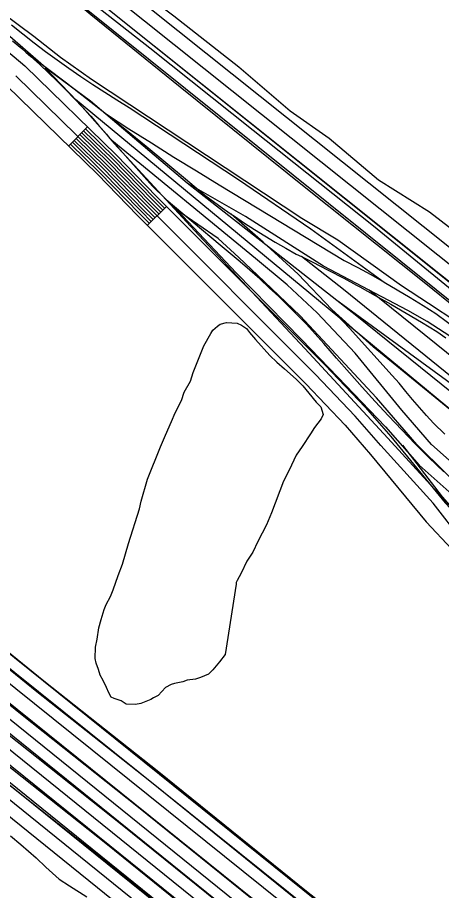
# Model space of a CAD drawing. Extents: x 3297753 to 3335611, y 652252 to 677623.
# Drawn here: x 3307525 to 3307998, y 666790 to 667766 of the extents above; entities that cross this region are included whole.
import ezdxf

# ---------------------------------------------------------------- set-up
doc = ezdxf.new("R2010")
doc.units = 0
for name, color, linetype in [('V-RAIL-TRAK', 7, 'Continuous'), ('V-ROAD-CNTR', 7, 'Continuous'), ('V-SITE-VEGE', 7, 'Continuous'), ('V-TOPO-SHOR', 7, 'Continuous')]:
    doc.layers.add(name, color=color, linetype=linetype)

msp = doc.modelspace()

# ---------------------------------------------------------------- linework, layer by layer
at = {"layer": 'V-RAIL-TRAK'}
for points in [[(3308487.6, 667079.88), (3308325.09, 667206.48), (3308197.1, 667309.17), (3308050.59, 667427.14), (3307921.78, 667532.67), (3307787.42, 667639.37), (3307672.35, 667731.32), (3307557.4, 667821.77), (3307548.01, 667828.43), (3307538.5, 667834.92), (3307528.88, 667841.24), (3307519.15, 667847.39)], [(3307522.76, 667831.18), (3307532.52, 667824.93), (3307542.17, 667818.52), (3307551.7, 667811.93), (3307561.12, 667805.18), (3307570.42, 667798.26), (3307579.59, 667791.19), (3307588.64, 667783.95), (3307597.56, 667776.55), (3307606.35, 667769), (3307706.27, 667688.07), (3307844.65, 667576.99), (3307980.34, 667468.37), (3308112.82, 667361.28), (3308250.76, 667250.68), (3308373.27, 667151.03), (3308471.89, 667072.5)], [(3307517.94, 667757.21), (3307530.48, 667747.21), (3307543.16, 667737.37), (3307555.97, 667727.71), (3307568.91, 667718.23), (3307581.98, 667708.93), (3307595.18, 667699.8), (3307608.5, 667690.86), (3307621.94, 667682.1), (3307635.5, 667673.53), (3307649.18, 667665.14)], [(3307519.1, 667739.62), (3307529.36, 667730.9), (3307533.86, 667726.95), (3307539.49, 667722.02), (3307549.48, 667712.98), (3307559.32, 667703.79), (3307569.01, 667694.43), (3307578.55, 667684.92), (3307587.94, 667675.26), (3307597.17, 667665.46), (3307606.25, 667655.51), (3307615.16, 667645.41), (3307623.92, 667635.17), (3307625.95, 667632.71), (3307632.51, 667624.8), (3307690.54, 667561.92), (3307726.85, 667522.6), (3307845.4, 667395.99), (3307937.92, 667295.7), (3307954.05, 667278.22), (3308033.66, 667191.2)], [(3307533.86, 667726.95), (3307556.6, 667709.85), (3307579.22, 667692.57), (3307601.7, 667675.13), (3307624.05, 667657.52), (3307646.26, 667639.74), (3307668.35, 667621.79), (3307690.29, 667603.68), (3307712.11, 667585.41), (3307733.78, 667566.97), (3307744.63, 667558.97), (3307755.6, 667551.14), (3307762.95, 667546.07), (3307766.71, 667543.49), (3307777.93, 667536.01), (3307789.27, 667528.72), (3307800.72, 667521.61), (3307812.29, 667514.68), (3307823.97, 667507.94), (3307835.75, 667501.39), (3307841.5, 667498.54), (3307853.58, 667492.55), (3307871.31, 667483.51), (3307888.95, 667474.27), (3307902.95, 667466.73), (3307906.47, 667464.84), (3307923.9, 667455.21), (3307941.21, 667445.39), (3307958.41, 667435.38), (3307975.5, 667425.18), (3307992.48, 667414.79), (3308002.54, 667407.95)], [(3307649.18, 667665.14), (3307771.1, 667584.69), (3307851.99, 667529.35), (3307933.83, 667470.04)], [(3307624.05, 667657.52), (3307648.97, 667641.4), (3307674, 667625.47), (3307699.15, 667609.72), (3307724.41, 667594.15), (3307749.79, 667578.76), (3307889.29, 667494.3), (3307904.25, 667486.43), (3307919.1, 667478.34), (3307933.83, 667470.04), (3307948.44, 667461.54), (3307962.93, 667452.83), (3307977.29, 667443.91), (3307991.52, 667434.79), (3308017.49, 667415.78), (3308043.33, 667396.6), (3308069.05, 667377.26), (3308146.4, 667315.53), (3308259.5, 667225.63), (3308440.69, 667076.26)], [(3308000.42, 667258.28), (3307983.77, 667274.12), (3307968.57, 667289.53), (3307953.53, 667305.09), (3307938.64, 667320.81), (3307923.92, 667336.67), (3307909.35, 667352.69), (3307894.96, 667368.85), (3307880.72, 667385.16), (3307866.65, 667401.6), (3307856.88, 667412.35), (3307846.94, 667422.95), (3307836.84, 667433.4), (3307826.59, 667443.69), (3307816.18, 667453.83), (3307805.62, 667463.81), (3307794.92, 667473.63), (3307784.06, 667483.29), (3307773.07, 667492.78), (3307761.93, 667502.11), (3307750.65, 667511.27), (3307690.54, 667561.92)], [(3308001.35, 667300.09), (3307989.01, 667312.45), (3307980.95, 667321.06), (3307973.08, 667329.84), (3307965.41, 667338.79), (3307957.93, 667347.9), (3307950.65, 667357.18), (3307942.78, 667365.88), (3307895.12, 667418.56), (3307875.47, 667439.26), (3307837.96, 667478.82), (3307816.05, 667498.87), (3307798.64, 667514.79), (3307762.95, 667546.07)], [(3308200.23, 667209.25), (3308062.58, 667320.68), (3307956.99, 667406.41), (3307888.45, 667461.58), (3307841.5, 667498.54)], [(3308182.56, 667187.14), (3308041.62, 667299.62), (3307921.64, 667397.67), (3307875.47, 667439.26)], [(3308665.07, 666109.98), (3308622.88, 666153.8), (3308612.76, 666164.39), (3308602.47, 666174.81), (3308592.02, 666185.07), (3308581.41, 666195.15), (3308570.64, 666205.07), (3308559.71, 666214.82), (3308548.62, 666224.38), (3308537.39, 666233.77), (3308526, 666242.98), (3308514.47, 666252), (3308405.71, 666340.66), (3308295.98, 666427.3), (3308185.69, 666517.94), (3308074.42, 666606.55), (3307959.04, 666701.13), (3307847.28, 666789.24), (3307682.13, 666922.7), (3307554.11, 667024.11), (3307483.98, 667080.74), (3307383.87, 667162), (3307243.64, 667273.76), (3307192.07, 667316.27)], [(3308527.44, 666223.87), (3308518.18, 666231.36), (3308506.65, 666240.38), (3308397.89, 666329.04), (3308288.16, 666415.67), (3308177.87, 666506.32), (3308066.6, 666594.93), (3307951.22, 666689.51), (3307839.46, 666777.62), (3307674.31, 666911.08), (3307546.28, 667012.48), (3307476.16, 667069.12), (3307376.04, 667150.38), (3307235.82, 667262.14), (3307183.81, 667305.01)], [(3308102.54, 666526.83), (3308050, 666568.68), (3307934.63, 666663.25), (3307822.87, 666751.36), (3307657.71, 666884.82), (3307529.69, 666986.23), (3307459.56, 667042.86), (3307359.45, 667124.12), (3307219.22, 667235.88), (3307170.04, 667276.42)], [(3308398.69, 666254.16), (3308365.12, 666281.53), (3308255.39, 666368.17), (3308145.1, 666458.81), (3308033.83, 666547.43), (3307918.45, 666642), (3307806.69, 666730.11), (3307641.54, 666863.57), (3307513.51, 666964.98), (3307443.39, 667021.61), (3307343.27, 667102.88), (3307203.05, 667214.63), (3307152.72, 667256.12)], [(3308155.57, 666414.25), (3308128.44, 666436.55), (3308017.17, 666525.17), (3307901.79, 666619.74), (3307790.03, 666707.86), (3307624.88, 666841.31), (3307496.86, 666942.72), (3307426.73, 666999.35), (3307326.62, 667080.62), (3307258.53, 667134.88)], [(3308143.6, 666403.6), (3308117.11, 666425.38), (3308005.84, 666513.99), (3307890.47, 666608.57), (3307778.7, 666696.68), (3307613.55, 666830.14), (3307485.53, 666931.55), (3307415.4, 666988.18), (3307315.29, 667069.44)]]:
    msp.add_lwpolyline(points, dxfattribs=at)
at = {"layer": 'V-ROAD-CNTR'}
for p, q in [((3307602.57, 667643.35), (3307581.61, 667621.89)), ((3307690.9, 667554.65), (3307669.67, 667533.44))]:
    msp.add_line(p, q, dxfattribs=at)
for points in [[(3308797.5, 666792.97), (3308663.64, 666933.54), (3308598.53, 666995.81), (3308524.32, 667057.88), (3308011.86, 667465.51), (3307575, 667815.59), (3307529.39, 667849.17), (3307478.1, 667880.5), (3307430.84, 667905), (3307380.79, 667920.47), (3307319.91, 667938.04), (3307263.67, 667948.39), (3307190.03, 667956.96), (3307126.98, 667954.45), (3307068.6, 667948.42), (3307001.07, 667936.62), (3306951.34, 667922.79), (3306897.7, 667903.7), (3306855.01, 667884.8), (3306802.66, 667857.25), (3306759.41, 667828.06), (3306727.63, 667803.79), (3306348.71, 667491.51), (3305854.75, 667088.55)], [(3305711.53, 666949.64), (3305855.92, 667063.43), (3306240.04, 667378.77), (3306740.28, 667791.71), (3306788.33, 667827.78), (3306846.06, 667861.82), (3306897.95, 667887.63), (3306952.37, 667907.91), (3307023.59, 667925.94), (3307097.58, 667934.9), (3307186.25, 667939.61), (3307257.27, 667931.72), (3307316, 667918.41), (3307371.73, 667908.58), (3307429.81, 667885.07), (3307485, 667856.92), (3307526.8, 667831.05), (3307591.8, 667782.72), (3308072.56, 667396.96), (3308689.54, 666906.34)], [(3307508.87, 667896.69), (3307549.78, 667872.12), (3307590.11, 667845.5), (3307642.73, 667799.82), (3308069.24, 667459.01), (3308529.16, 667084.23), (3308567.89, 667044.13), (3308578.37, 667032.31), (3308589.87, 667017.09), (3308621.23, 666985.57), (3309315.86, 666412.94), (3309592.5, 666185.58), (3309626.39, 666152.16), (3309672.49, 666107.65), (3309700.04, 666081.79), (3309750.72, 666027.44), (3309852.73, 665909.2), (3309882.48, 665882.78), (3309935.73, 665830.08)], [(3309937.06, 665807.67), (3309872.22, 665871.83), (3309842.03, 665898.65), (3309739.55, 666017.42), (3309689.41, 666071.19), (3309662.15, 666096.79), (3309615.92, 666141.43), (3309582.45, 666174.42), (3309306.32, 666401.35), (3308611.12, 666974.47), (3308578.52, 667007.24), (3308566.76, 667022.8), (3308556.88, 667033.93), (3308518.99, 667073.17), (3308059.82, 667447.33), (3307633.13, 667788.29), (3307581.02, 667833.52), (3307541.78, 667859.43), (3307501.82, 667883.43)], [(3307494.76, 667870.17), (3307533.78, 667846.73), (3307571.93, 667821.55), (3307623.53, 667776.76), (3308050.4, 667435.66), (3308508.83, 667062.11), (3308545.87, 667023.74), (3308555.15, 667013.28), (3308567.17, 666997.38), (3308601, 666963.36), (3309296.79, 666389.77), (3309572.4, 666163.26), (3309605.44, 666130.69), (3309651.81, 666085.92), (3309678.78, 666060.6), (3309728.38, 666007.4), (3309831.32, 665888.09), (3309861.95, 665860.89), (3309916.93, 665806.48)], [(3308013.31, 667405.53), (3307981.98, 667426.14), (3307960.34, 667438.46), (3307865.93, 667487.88), (3307779.09, 667543.24), (3307714.01, 667580.45), (3307606.15, 667672.09), (3307559.18, 667706.71), (3307481.48, 667774.09)], [(3310084.46, 665676.54), (3309917.6, 665808.62), (3309869.66, 665851.15), (3309840.27, 665882.86), (3309719.43, 666015.89), (3309673.18, 666064.94), (3309637.88, 666099.8), (3309592.14, 666145.48), (3309534.68, 666196.03), (3309460.68, 666257.12), (3308014.93, 667425.29), (3307983.44, 667446.18), (3307953.07, 667466), (3307882.07, 667516.71), (3307841.96, 667541.15), (3307607.04, 667696.21), (3307572.58, 667720.88), (3307542.76, 667744.46), (3307507.92, 667770.51)], [(3307468.4, 667765.39), (3307532.81, 667711.48), (3307635.06, 667611.63), (3307679.88, 667565.68), (3307867.97, 667377.42), (3307912.42, 667330.4), (3307941.13, 667297.39), (3308002.01, 667223.39), (3308032.21, 667191.18), (3308075.07, 667146.6), (3308104.07, 667121.48), (3308140.55, 667088.26), (3308386.29, 666886.3), (3309252.89, 666187.41), (3309336.23, 666123.95), (3309361.73, 666109.56), (3309491.57, 666039.51), (3309635.23, 665971.18), (3309690.82, 665944.63), (3309735.32, 665917.91), (3309907.65, 665794.83)], [(3309193, 666292.13), (3308063.16, 667201.52), (3308023.22, 667235.49), (3308002.85, 667256.3), (3307970.41, 667288.79), (3307925.11, 667340.62), (3307840.01, 667432.41), (3307792.59, 667477.82), (3307771.44, 667497.43), (3307748.62, 667518.63), (3307703.15, 667550.08), (3307675.36, 667577.21), (3307647.6, 667608.03), (3307591.06, 667672.04), (3307555.44, 667709.3)], [(3309910.52, 665774.36), (3309727.08, 665905.36), (3309683.71, 665931.4), (3309628.78, 665957.64), (3309484.79, 666026.13), (3309354.48, 666096.42), (3309327.96, 666111.39), (3309243.63, 666175.61), (3308376.82, 666874.67), (3308130.74, 667076.91), (3308094.11, 667110.26), (3308064.73, 667135.71), (3308020.85, 667181.37), (3307988.48, 667223.12), (3307929.93, 667287.42), (3307901.31, 667320.32), (3307857.22, 667366.96), (3307669.2, 667555.14), (3307624.45, 667601.02), (3307522.75, 667700.34)], [(3307512.68, 667689.21), (3307613.84, 667590.42), (3307658.53, 667544.6), (3307846.46, 667356.51), (3307890.19, 667310.24), (3307918.72, 667277.44), (3307980.72, 667202.1), (3308009.48, 667171.55), (3308054.39, 667124.82), (3308084.15, 667099.04), (3308120.92, 667065.57), (3308367.35, 666863.04), (3309234.38, 666163.8), (3309319.69, 666098.83), (3309347.23, 666083.29), (3309478, 666012.75), (3309622.32, 665944.1), (3309676.6, 665918.18), (3309718.85, 665892.8), (3309888.94, 665771.34)], [(3308133.87, 667222.93), (3307589.24, 667674.1)], [(3307600.48, 667641.2), (3307632.94, 667609.5), (3307677.74, 667563.57), (3307688.77, 667552.53)], [(3307590, 667630.47), (3307622.33, 667598.9), (3307667.07, 667553.03), (3307678.16, 667541.92)], [(3307592.09, 667632.62), (3307624.45, 667601.02), (3307669.2, 667555.14), (3307680.28, 667544.04)], [(3307594.19, 667634.77), (3307626.57, 667603.14), (3307671.34, 667557.25), (3307682.41, 667546.16)], [(3307596.29, 667636.91), (3307628.69, 667605.26), (3307673.47, 667559.35), (3307684.53, 667548.29)], [(3307598.38, 667639.06), (3307630.82, 667607.38), (3307675.61, 667561.46), (3307686.65, 667550.41)], [(3307583.71, 667624.03), (3307615.96, 667592.54), (3307660.66, 667546.71), (3307671.79, 667535.56)], [(3307585.81, 667626.18), (3307618.08, 667594.66), (3307662.8, 667548.81), (3307673.92, 667537.68)], [(3307587.9, 667628.33), (3307620.2, 667596.78), (3307664.93, 667550.92), (3307676.04, 667539.8)], [(3308135, 667163.49), (3308057.95, 667225.37), (3308019.59, 667259.16), (3307986.81, 667288.5), (3307953.38, 667327.05), (3307901.41, 667390.81), (3307859, 667435.85), (3307825.36, 667466.92), (3307790.33, 667496.43), (3307629.85, 667628.13)], [(3309869.66, 665851.15), (3309686.12, 665997.35), (3309267.16, 666331.44), (3307903.26, 667432.08), (3307714.01, 667580.45)], [(3308838.94, 665925.19), (3308774.77, 665990.23), (3308680.58, 666088.08), (3308619.83, 666157.35), (3308595, 666180.69), (3308532.51, 666236.03), (3307008.65, 667462.86), (3306988.68, 667479.85), (3306968.8, 667496.05), (3306935.44, 667515.41), (3306904.14, 667530.24), (3306867.89, 667541.77), (3306835.77, 667548.77), (3306791.21, 667557.73), (3306747.79, 667563.84), (3306710.28, 667566.8), (3306653.34, 667564.57), (3306609.93, 667558.14), (3306575.81, 667549.09), (3306543.74, 667536.01), (3306481.66, 667508.54)], [(3306642.88, 667563.02), (3306706.22, 667555.55), (3306747.19, 667549.85), (3306784.69, 667539.71), (3306832.24, 667522.56), (3306861.77, 667509.36), (3306895.41, 667492.33), (3306934.48, 667464.85), (3306970.03, 667440.82), (3307197.36, 667258.5), (3307295.55, 667177.02), (3308786.22, 665977.07)], [(3308690.81, 666076.41), (3306969.52, 667460.44), (3306926, 667488.61), (3306847.82, 667529.9), (3306809.82, 667544.66), (3306753, 667563.11)], [(3306673.07, 667546.3), (3306749.69, 667519.98), (3306808.21, 667493.27), (3306846.72, 667471.73), (3306878.23, 667446.43), (3306916.49, 667414.05), (3306961.63, 667368.77), (3307006.84, 667318.36), (3308159.83, 666389.07), (3308196.22, 666361.12), (3308234.14, 666333.7), (3308287.67, 666302.95), (3308536.6, 666152.16), (3308562.72, 666137.36)], [(3306849.39, 667545.8), (3306883.12, 667530.06), (3306934.28, 667502.71), (3306985.65, 667468.1), (3307074.3, 667392.79), (3308635.83, 666139.1)], [(3307703.15, 667550.08), (3307768.48, 667480.56), (3307841.72, 667405.76), (3307881.92, 667363.83), (3307935.32, 667308.29), (3307973.01, 667265.62), (3308026.37, 667217.98), (3308078, 667173.72), (3308131.76, 667125.82), (3308393.01, 666918.51), (3308955.56, 666464.07), (3309054.7, 666385.36), (3309232.42, 666240.9), (3309294.43, 666192.65), (3309337.76, 666161.05), (3309364.23, 666140.58), (3309401.57, 666114.77), (3309435.07, 666092.32), (3309465.32, 666072.91), (3309510.16, 666046.26), (3309729.91, 665939.82)], [(3306760.61, 667514.99), (3306808.58, 667498.94), (3306838.65, 667485.76), (3306870.37, 667472.17), (3306916.08, 667447.04), (3307018.22, 667367.84), (3308482.18, 666185.13)], [(3309041.62, 665780.54), (3309035.02, 665812.89), (3309015.67, 665832.54), (3308975.79, 665854.53), (3308922.02, 665876.1), (3308859.61, 665908.54), (3308356, 666247.15), (3308277.49, 666305.24), (3308208.49, 666351.24), (3307158.17, 667200.1), (3306915.16, 667401.78), (3306862.9, 667438.19), (3306812.82, 667468.15), (3306761.45, 667486.96), (3306716.6, 667498.78), (3306667.37, 667508.02), (3306617.34, 667499.27), (3306580.09, 667475.9)], [(3305984.7, 667056.39), (3306298.34, 667260.5), (3306534.53, 667429.62), (3306622.82, 667485), (3306667.28, 667492.77), (3306713.3, 667484.14), (3306756.95, 667472.64), (3306806.33, 667454.56), (3306854.75, 667425.58), (3306906.06, 667389.84), (3307148.67, 667188.49), (3308199.6, 666339.14), (3308268.86, 666292.96), (3308347.35, 666234.89), (3308851.95, 665895.62), (3308915.75, 665862.45), (3308969.35, 665840.95), (3309006.51, 665820.46), (3309021.21, 665805.53), (3309029.33, 665765.75)], [(3309011.16, 665779.78), (3309007.4, 665798.17), (3308997.35, 665808.38), (3308962.92, 665827.37), (3308909.49, 665848.8), (3308844.28, 665882.7), (3308338.7, 666222.63), (3308260.23, 666280.68), (3308190.7, 666327.04), (3307139.17, 667176.89), (3306896.97, 667377.89), (3306846.6, 667412.98), (3306799.84, 667440.96), (3306752.45, 667458.31), (3306710, 667469.5), (3306667.18, 667477.53), (3306628.3, 667470.73), (3306542.89, 667417.16), (3306306.81, 667248.11), (3305993.11, 667043.97)], [(3306850.82, 667468.44), (3306878.18, 667454.13), (3306903.5, 667439.21), (3306956.59, 667400.45), (3307015.48, 667351.85), (3308392.03, 666239.73)], [(3309656.42, 666055.81), (3308874.05, 666689.24), (3307917.22, 667461.03)], [(3309683.81, 666019.09), (3309388.21, 666253.07), (3309184.44, 666416.73), (3308594.53, 666893.16), (3308178.04, 667232.27), (3307879.57, 667450.65)], [(3309524.2, 665767.78), (3309432.52, 665767.08), (3309388.27, 665764.58), (3309330.95, 665763.61), (3309288.51, 665766.16), (3309242.87, 665771.04), (3309191.72, 665780.57), (3309136.27, 665792.99), (3309071, 665812.39), (3309025.92, 665830.06), (3308949.26, 665863.77), (3308889.42, 665895.22), (3308823.32, 665934.79), (3308777.55, 665968.64), (3308722.04, 666011.5), (3308445.96, 666229.61), (3306962.15, 667429.17)], [(3308312.92, 666287.66), (3306917, 667413.54)], [(3307954.39, 667287.83), (3307998.4, 667230.07), (3308031.45, 667192.78), (3308076.56, 667143.79), (3308097.11, 667124.56), (3308130.79, 667090.59), (3308291.91, 666961.65), (3309220.29, 666214.57), (3309276.27, 666169.04), (3309316.13, 666138.33), (3309337.59, 666124.44), (3309363.63, 666110.3), (3309408.49, 666094.02)]]:
    msp.add_lwpolyline(points, dxfattribs=at)
at = {"layer": 'V-SITE-VEGE'}
msp.add_lwpolyline([(3307756.19, 667053.97), (3307750.19, 667045.75), (3307742.75, 667036.88), (3307737.6, 667032.15), (3307728.96, 667028.28), (3307723.23, 667026.4), (3307714.01, 667025.38), (3307708.98, 667023.48), (3307699.72, 667021.75), (3307696.14, 667020.49), (3307689.64, 667017.23), (3307681.5, 667008.39), (3307676.44, 667005.78), (3307673.53, 667003.79), (3307662.04, 666999.33), (3307656.34, 666998.16), (3307645.76, 666998.6), (3307640.27, 667002.37), (3307632.6, 667004.81), (3307629.14, 667006.37), (3307626.52, 667011.43), (3307623.94, 667017.19), (3307620.04, 667025.13), (3307616.75, 667030.92), (3307614.91, 667037.35), (3307612.38, 667044.52), (3307611.18, 667049.52), (3307611.72, 667062.21), (3307613.52, 667071.32), (3307615.47, 667083.95), (3307617.97, 667093.03), (3307621.27, 667104.19), (3307623.63, 667109.75), (3307628.24, 667118.73), (3307631.39, 667126.37), (3307637.02, 667142.38), (3307641.79, 667154.89), (3307648.42, 667177.93), (3307660.66, 667216.96), (3307662.43, 667225.37), (3307669.83, 667249.78), (3307684.07, 667285.91), (3307689.58, 667299.1), (3307696.58, 667314.34), (3307700.52, 667324.07), (3307707.47, 667337.9), (3307710.67, 667346.95), (3307717.56, 667359.37), (3307720.8, 667369.12), (3307727.16, 667385.81), (3307732.66, 667399), (3307740.31, 667412.8), (3307742.58, 667416.24), (3307747.72, 667420.97), (3307750.63, 667422.96), (3307757.77, 667424.78), (3307769.76, 667424.27), (3307774.61, 667421.95), (3307780.1, 667418.18), (3307783.44, 667413.8), (3307790.17, 667405.74), (3307806.38, 667388.1), (3307813.83, 667380.72), (3307822.7, 667373.28), (3307835.62, 667361.43), (3307843.08, 667354.05), (3307849.8, 667346), (3307857.85, 667335.76), (3307863.28, 667330.59), (3307865.74, 667322.01), (3307863.42, 667317.16), (3307855.95, 667307.59), (3307851.42, 667300.72), (3307842.33, 667286.27), (3307835.56, 667276.67), (3307827.79, 667260.04), (3307821.61, 667247.59), (3307808.1, 667212.13), (3307802.6, 667198.94), (3307792.62, 667180.29), (3307787.18, 667168.51), (3307780.39, 667158.2), (3307774.18, 667145.05), (3307769.59, 667136.76), (3307768.79, 667134.68), (3307768.7, 667132.56)], close=True, dxfattribs=at)
msp.add_lwpolyline([(3307516.61, 666851.49), (3307528.21, 666841.81), (3307545.24, 666826.96), (3307556.1, 666816.61), (3307571.08, 666803.27), (3307582.77, 666795.7), (3307602.04, 666783.58)], dxfattribs=at)
at = {"layer": 'V-TOPO-SHOR'}
msp.add_lwpolyline([(3307491.99, 667924.29), (3307546.38, 667883.64), (3307591.25, 667849.94), (3307646.5, 667807.38), (3307699.04, 667767.28), (3307771.46, 667710.43), (3307828.76, 667661.24), (3307872.37, 667630.87), (3307927.44, 667584.11), (3307984.39, 667548.5), (3308059.09, 667490.62), (3308122.09, 667432.3), (3308163, 667393.62), (3308208.94, 667351.93), (3308238.55, 667333.37), (3308271.52, 667317.01), (3308330.93, 667273.34), (3308390.43, 667220.79), (3308476.12, 667157.3), (3308509.42, 667126.43), (3308552.73, 667089.05)], dxfattribs=at)

doc.saveas('drawing.dxf')
